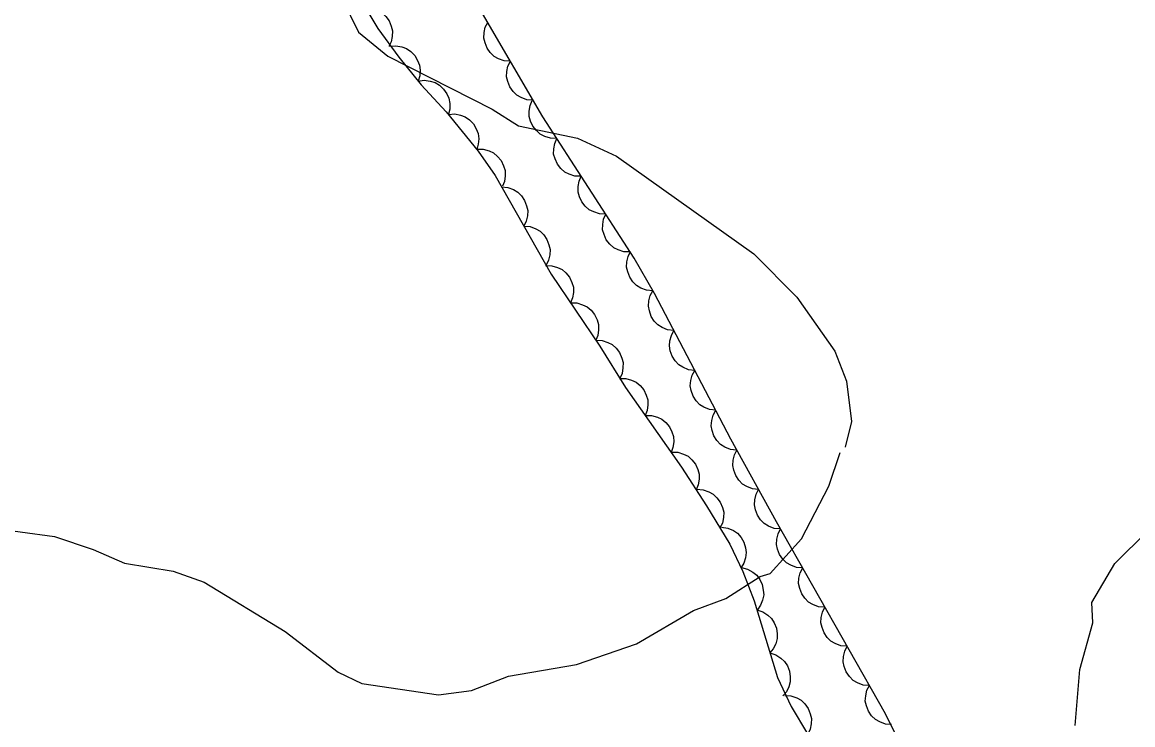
# Model space of a CAD drawing. Extents: x 336540 to 340074, y 5572036 to 5573747.
# Drawn here: x 336789.5 to 336863.5, y 5572413.1 to 5572459.9 of the extents above; entities that cross this region are included whole.
import ezdxf

# ---------------------------------------------------------------- set-up
doc = ezdxf.new("R2010")
doc.units = 0
for name, color, linetype in [('Niveau 1', 7, 'Continuous'), ('Niveau 2', 7, 'Continuous'), ('Niveau 44', 7, 'Continuous')]:
    doc.layers.add(name, color=color, linetype=linetype)

msp = doc.modelspace()

# ---------------------------------------------------------------- linework, layer by layer
at = {"layer": 'Niveau 1'}
for points in [[(336809.66, 5572463.87), (336811.92, 5572459.22), (336813.86, 5572457.64), (336820.82, 5572454.09), (336822.57, 5572453), (336826.5, 5572452.17), (336829.1, 5572450.96), (336838.25, 5572444.47), (336841.1, 5572441.57), (336843.65, 5572437.98), (336844.41, 5572435.98), (336844.74, 5572433.28), (336844.32, 5572431.57)], [(336787.06, 5572426.24), (336791.66, 5572425.63), (336794.25, 5572424.76), (336796.32, 5572423.84), (336799.56, 5572423.32), (336801.64, 5572422.58), (336807.04, 5572419.3), (336810.57, 5572416.59), (336812.13, 5572415.83), (336817.24, 5572415.08), (336819.44, 5572415.36), (336821.91, 5572416.33), (336826.44, 5572417.09), (336830.43, 5572418.48), (336834.22, 5572420.7), (336836.38, 5572421.5), (336838.67, 5572422.96), (336839.34, 5572423.17), (336841.41, 5572425.46), (336843.25, 5572428.97), (336844, 5572431.22)]]:
    msp.add_lwpolyline(points, dxfattribs=at)
at = {"layer": 'Niveau 2'}
msp.add_lwpolyline([(336859.65, 5572413.03), (336859.96, 5572416.76), (336860.82, 5572419.87), (336860.75, 5572421.22), (336862.3, 5572423.83), (336866.65, 5572428.14)], dxfattribs=at)
at = {"layer": 'Niveau 44'}
for points in [[(336811.97, 5572461.53), (336813.21, 5572459.47), (336814.59, 5572457.56), (336816.09, 5572455.73), (336817.76, 5572453.92), (336819.88, 5572451.31), (336821.01, 5572449.67), (336824.75, 5572443.1), (336827.98, 5572438.3), (336829.7, 5572435.56), (336833.42, 5572430.24), (336835.1, 5572427.68), (336836.65, 5572425.11), (336837.52, 5572423.29), (336838.26, 5572421.33), (336839.81, 5572416.23), (336840.73, 5572414.31), (336841.83, 5572412.48)], [(336812.39, 5572460.84), (336812.81, 5572460.81), (336813.19, 5572460.67), (336813.48, 5572460.52), (336813.73, 5572460.28), (336813.95, 5572459.98), (336814.09, 5572459.62), (336814.18, 5572459.31), (336814.16, 5572458.95), (336814.09, 5572458.59), (336813.94, 5572458.27)], [(336864.75, 5572385.97), (336862.98, 5572388.05), (336861.18, 5572390.42), (336857.47, 5572395.65), (336855.63, 5572397.97), (336854.02, 5572400.27), (336853.05, 5572401.97), (336850.16, 5572407.48), (336847.01, 5572413.82), (336839.75, 5572426.6), (336836.72, 5572432.11), (336831.62, 5572441.82), (336830.28, 5572444.18), (336824.19, 5572453.59), (336820.17, 5572460.48)], [(336822.03, 5572457.29), (336821.61, 5572457.32), (336821.23, 5572457.46), (336820.94, 5572457.62), (336820.69, 5572457.87), (336820.48, 5572458.17), (336820.35, 5572458.53), (336820.26, 5572458.84), (336820.28, 5572459.2), (336820.36, 5572459.56), (336820.52, 5572459.88)], [(336813.99, 5572458.29), (336814.4, 5572458.33), (336814.8, 5572458.25), (336815.11, 5572458.14), (336815.4, 5572457.94), (336815.66, 5572457.67), (336815.85, 5572457.34), (336815.98, 5572457.04), (336816.01, 5572456.69), (336815.99, 5572456.32), (336815.89, 5572455.97)], [(336823.54, 5572454.7), (336823.13, 5572454.73), (336822.75, 5572454.87), (336822.45, 5572455.03), (336822.21, 5572455.28), (336821.99, 5572455.58), (336821.86, 5572455.94), (336821.77, 5572456.25), (336821.79, 5572456.6), (336821.87, 5572456.97), (336822.03, 5572457.29)], [(336815.88, 5572455.96), (336816.29, 5572456.03), (336816.69, 5572455.97), (336817.01, 5572455.88), (336817.31, 5572455.69), (336817.58, 5572455.44), (336817.79, 5572455.12), (336817.94, 5572454.83), (336817.99, 5572454.48), (336817.99, 5572454.11), (336817.91, 5572453.76)], [(336825.12, 5572452.15), (336824.7, 5572452.16), (336824.32, 5572452.29), (336824.02, 5572452.43), (336823.76, 5572452.67), (336823.53, 5572452.96), (336823.38, 5572453.31), (336823.28, 5572453.62), (336823.29, 5572453.97), (336823.35, 5572454.34), (336823.49, 5572454.67)], [(336817.9, 5572453.75), (336818.32, 5572453.79), (336818.71, 5572453.7), (336819.02, 5572453.59), (336819.31, 5572453.38), (336819.57, 5572453.12), (336819.75, 5572452.78), (336819.88, 5572452.49), (336819.92, 5572452.13), (336819.89, 5572451.76), (336819.79, 5572451.42)], [(336826.75, 5572449.63), (336826.33, 5572449.64), (336825.95, 5572449.77), (336825.65, 5572449.91), (336825.39, 5572450.15), (336825.16, 5572450.44), (336825.01, 5572450.79), (336824.91, 5572451.1), (336824.92, 5572451.45), (336824.98, 5572451.82), (336825.12, 5572452.15)], [(336819.8, 5572451.43), (336820.22, 5572451.43), (336820.61, 5572451.32), (336820.91, 5572451.18), (336821.18, 5572450.95), (336821.41, 5572450.67), (336821.57, 5572450.32), (336821.68, 5572450.01), (336821.69, 5572449.66), (336821.63, 5572449.29), (336821.5, 5572448.96)], [(336828.38, 5572447.11), (336827.96, 5572447.12), (336827.58, 5572447.25), (336827.28, 5572447.39), (336827.02, 5572447.63), (336826.79, 5572447.92), (336826.64, 5572448.27), (336826.54, 5572448.58), (336826.55, 5572448.94), (336826.61, 5572449.3), (336826.75, 5572449.63)], [(336821.44, 5572448.92), (336821.86, 5572448.88), (336822.23, 5572448.74), (336822.52, 5572448.58), (336822.77, 5572448.33), (336822.98, 5572448.02), (336823.11, 5572447.66), (336823.19, 5572447.35), (336823.17, 5572446.99), (336823.08, 5572446.63), (336822.92, 5572446.31)], [(336830.01, 5572444.59), (336829.59, 5572444.6), (336829.21, 5572444.73), (336828.91, 5572444.87), (336828.65, 5572445.11), (336828.42, 5572445.4), (336828.27, 5572445.75), (336828.17, 5572446.06), (336828.18, 5572446.42), (336828.24, 5572446.78), (336828.38, 5572447.11)], [(336822.92, 5572446.31), (336823.34, 5572446.28), (336823.72, 5572446.13), (336824.01, 5572445.97), (336824.25, 5572445.72), (336824.46, 5572445.41), (336824.59, 5572445.05), (336824.67, 5572444.74), (336824.65, 5572444.39), (336824.57, 5572444.03), (336824.41, 5572443.7)], [(336831.52, 5572442), (336831.1, 5572442.03), (336830.72, 5572442.18), (336830.43, 5572442.34), (336830.19, 5572442.59), (336829.98, 5572442.9), (336829.85, 5572443.26), (336829.77, 5572443.57), (336829.79, 5572443.93), (336829.88, 5572444.29), (336830.04, 5572444.61)], [(336824.36, 5572443.68), (336824.78, 5572443.67), (336825.17, 5572443.55), (336825.47, 5572443.42), (336825.73, 5572443.19), (336825.97, 5572442.9), (336826.12, 5572442.55), (336826.23, 5572442.24), (336826.23, 5572441.89), (336826.17, 5572441.52), (336826.04, 5572441.19)], [(336832.92, 5572439.35), (336832.5, 5572439.39), (336832.13, 5572439.56), (336831.85, 5572439.72), (336831.61, 5572439.98), (336831.41, 5572440.29), (336831.29, 5572440.66), (336831.22, 5572440.98), (336831.26, 5572441.33), (336831.35, 5572441.69), (336831.52, 5572442)], [(336826.04, 5572441.19), (336826.46, 5572441.19), (336826.84, 5572441.07), (336827.14, 5572440.93), (336827.41, 5572440.7), (336827.64, 5572440.41), (336827.8, 5572440.06), (336827.9, 5572439.75), (336827.9, 5572439.4), (336827.85, 5572439.03), (336827.71, 5572438.7)], [(336834.31, 5572436.69), (336833.9, 5572436.74), (336833.52, 5572436.9), (336833.24, 5572437.07), (336833, 5572437.33), (336832.8, 5572437.64), (336832.68, 5572438), (336832.62, 5572438.32), (336832.65, 5572438.67), (336832.75, 5572439.03), (336832.92, 5572439.35)], [(336827.73, 5572438.71), (336828.14, 5572438.69), (336828.53, 5572438.56), (336828.82, 5572438.41), (336829.08, 5572438.17), (336829.3, 5572437.88), (336829.45, 5572437.52), (336829.54, 5572437.21), (336829.53, 5572436.86), (336829.47, 5572436.49), (336829.32, 5572436.16)], [(336829.29, 5572436.15), (336829.71, 5572436.15), (336830.1, 5572436.04), (336830.4, 5572435.91), (336830.67, 5572435.68), (336830.91, 5572435.4), (336831.07, 5572435.05), (336831.18, 5572434.74), (336831.19, 5572434.39), (336831.14, 5572434.02), (336831.01, 5572433.69)], [(336835.71, 5572434.04), (336835.29, 5572434.08), (336834.92, 5572434.24), (336834.64, 5572434.41), (336834.4, 5572434.67), (336834.2, 5572434.98), (336834.08, 5572435.35), (336834.01, 5572435.67), (336834.05, 5572436.02), (336834.14, 5572436.37), (336834.31, 5572436.69)], [(336837.1, 5572431.38), (336836.69, 5572431.43), (336836.31, 5572431.59), (336836.03, 5572431.76), (336835.79, 5572432.02), (336835.59, 5572432.33), (336835.47, 5572432.69), (336835.41, 5572433.01), (336835.44, 5572433.36), (336835.54, 5572433.72), (336835.71, 5572434.04)], [(336831.01, 5572433.69), (336831.43, 5572433.69), (336831.82, 5572433.58), (336832.12, 5572433.45), (336832.39, 5572433.22), (336832.63, 5572432.94), (336832.79, 5572432.59), (336832.9, 5572432.28), (336832.91, 5572431.93), (336832.86, 5572431.56), (336832.73, 5572431.23)], [(336832.76, 5572431.25), (336833.18, 5572431.24), (336833.56, 5572431.12), (336833.86, 5572430.98), (336834.12, 5572430.74), (336834.35, 5572430.45), (336834.51, 5572430.1), (336834.61, 5572429.79), (336834.6, 5572429.44), (336834.54, 5572429.07), (336834.4, 5572428.74)], [(336838.56, 5572428.76), (336838.15, 5572428.8), (336837.77, 5572428.95), (336837.48, 5572429.12), (336837.24, 5572429.37), (336837.04, 5572429.68), (336836.91, 5572430.04), (336836.84, 5572430.36), (336836.86, 5572430.71), (336836.95, 5572431.07), (336837.12, 5572431.39)], [(336834.45, 5572428.77), (336834.86, 5572428.74), (336835.24, 5572428.61), (336835.54, 5572428.45), (336835.79, 5572428.21), (336836.01, 5572427.91), (336836.15, 5572427.55), (336836.24, 5572427.24), (336836.22, 5572426.89), (336836.15, 5572426.52), (336835.99, 5572426.2)], [(336840.01, 5572426.13), (336839.59, 5572426.17), (336839.22, 5572426.32), (336838.93, 5572426.49), (336838.69, 5572426.74), (336838.48, 5572427.05), (336838.36, 5572427.41), (336838.28, 5572427.73), (336838.31, 5572428.08), (336838.4, 5572428.44), (336838.56, 5572428.76)], [(336836.1, 5572426.25), (336836.52, 5572426.19), (336836.88, 5572426.02), (336837.16, 5572425.84), (336837.39, 5572425.57), (336837.58, 5572425.25), (336837.68, 5572424.88), (336837.74, 5572424.56), (336837.69, 5572424.21), (336837.58, 5572423.86), (336837.4, 5572423.55)], [(336841.5, 5572423.53), (336841.08, 5572423.56), (336840.7, 5572423.71), (336840.41, 5572423.87), (336840.17, 5572424.12), (336839.96, 5572424.42), (336839.83, 5572424.78), (336839.75, 5572425.1), (336839.77, 5572425.45), (336839.86, 5572425.81), (336840.01, 5572426.13)], [(336837.42, 5572423.56), (336837.83, 5572423.46), (336838.18, 5572423.26), (336838.44, 5572423.05), (336838.64, 5572422.77), (336838.8, 5572422.43), (336838.87, 5572422.06), (336838.9, 5572421.73), (336838.83, 5572421.39), (336838.69, 5572421.05), (336838.48, 5572420.75)], [(336842.98, 5572420.92), (336842.56, 5572420.95), (336842.18, 5572421.1), (336841.89, 5572421.26), (336841.65, 5572421.51), (336841.44, 5572421.81), (336841.31, 5572422.17), (336841.23, 5572422.49), (336841.25, 5572422.84), (336841.34, 5572423.2), (336841.5, 5572423.53)], [(336838.44, 5572420.74), (336838.84, 5572420.61), (336839.18, 5572420.39), (336839.42, 5572420.17), (336839.61, 5572419.87), (336839.75, 5572419.52), (336839.79, 5572419.14), (336839.8, 5572418.82), (336839.7, 5572418.48), (336839.54, 5572418.15), (336839.31, 5572417.87)], [(336844.46, 5572418.31), (336844.04, 5572418.34), (336843.67, 5572418.49), (336843.38, 5572418.65), (336843.13, 5572418.9), (336842.92, 5572419.2), (336842.79, 5572419.57), (336842.71, 5572419.88), (336842.73, 5572420.23), (336842.82, 5572420.59), (336842.98, 5572420.92)], [(336845.94, 5572415.7), (336845.53, 5572415.73), (336845.15, 5572415.88), (336844.86, 5572416.04), (336844.61, 5572416.29), (336844.4, 5572416.6), (336844.27, 5572416.96), (336844.19, 5572417.27), (336844.22, 5572417.62), (336844.3, 5572417.99), (336844.46, 5572418.31)], [(336839.31, 5572417.87), (336839.71, 5572417.74), (336840.05, 5572417.52), (336840.29, 5572417.3), (336840.48, 5572417), (336840.62, 5572416.65), (336840.67, 5572416.27), (336840.67, 5572415.95), (336840.57, 5572415.61), (336840.41, 5572415.28), (336840.18, 5572415)], [(336847.42, 5572413.09), (336847.01, 5572413.12), (336846.63, 5572413.27), (336846.34, 5572413.43), (336846.09, 5572413.68), (336845.88, 5572413.99), (336845.75, 5572414.35), (336845.67, 5572414.66), (336845.7, 5572415.02), (336845.78, 5572415.38), (336845.94, 5572415.7)], [(336840.3, 5572415.03), (336840.71, 5572415.01), (336841.1, 5572414.87), (336841.39, 5572414.72), (336841.64, 5572414.47), (336841.86, 5572414.17), (336842, 5572413.82), (336842.08, 5572413.5), (336842.07, 5572413.15), (336841.99, 5572412.79), (336841.84, 5572412.46)]]:
    msp.add_lwpolyline(points, dxfattribs=at)

doc.saveas('drawing.dxf')
